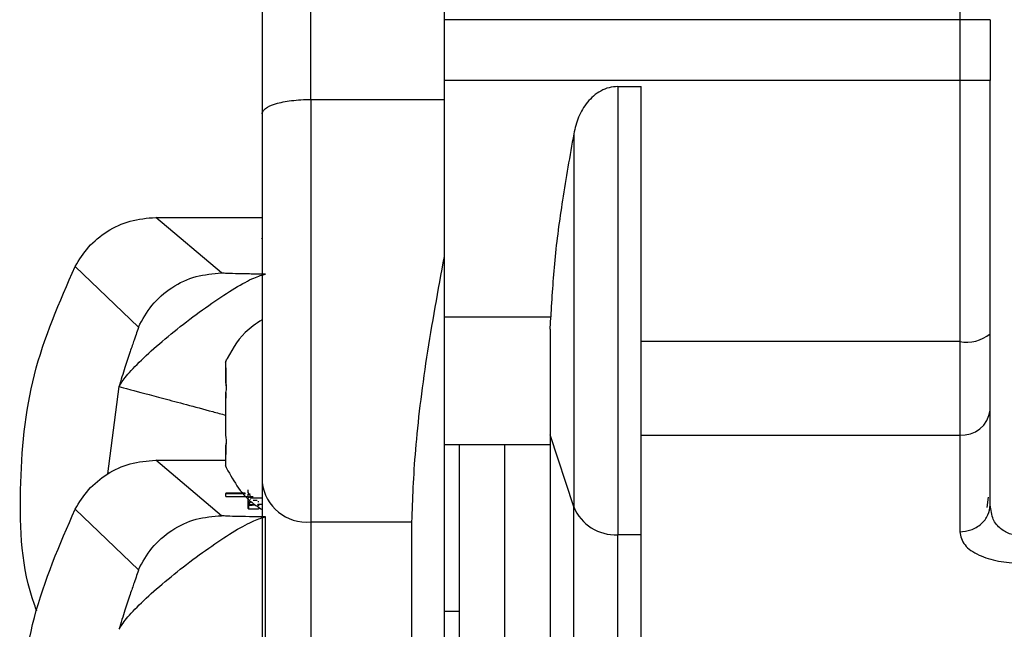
# Model space of a CAD drawing. Header units: inches. Extents: x 170 to 312, y 215 to 248.
# Tile 395 of 529: x 250.1953 to 250.2752, y 243.2571 to 243.3066. Entities that reach past the tile are written whole.
import ezdxf

# ---------------------------------------------------------------- set-up
doc = ezdxf.new("R2010")
doc.units = ezdxf.units.IN
doc.header["$LTSCALE"] = 0.25
doc.header["$MEASUREMENT"] = 0
doc.layers.add('MOTOR LH', color=7, linetype='Continuous')

msp = doc.modelspace()

# ---------------------------------------------------------------- linework, layer by layer
at = {"layer": 'MOTOR LH'}
for p, q in [((250.21890986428, 243.3000819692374), (250.2189084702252, 243.3926751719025)), ((250.2297352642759, 243.3911875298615), (250.2297366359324, 243.3000821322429)), ((250.2715664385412, 243.3602622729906), (250.2715676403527, 243.2804383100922)), ((250.2715672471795, 243.3065526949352), (250.2297365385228, 243.3065520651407)), ((250.2740278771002, 243.3065527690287), (250.2740279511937, 243.3016315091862)), ((250.271567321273, 243.3016314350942), (250.2297366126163, 243.3016308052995)), ((250.243818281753, 243.3011266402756), (250.2457307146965, 243.3011266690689)), ((250.243818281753, 243.3011266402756), (250.243818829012, 243.2647779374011)), ((250.21890986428, 243.3000819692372), (250.2297366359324, 243.3000821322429)), ((250.21890986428, 243.3000819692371), (250.2189103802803, 243.2658094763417)), ((250.2297366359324, 243.3000821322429), (250.2297368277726, 243.2873401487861)), ((250.2402531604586, 243.2972948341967), (250.2402536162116, 243.2670239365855)), ((250.2063456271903, 243.2905127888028), (250.2149730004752, 243.2905129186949)), ((250.2116726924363, 243.2860059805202), (250.2063456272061, 243.2905127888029)), ((250.2149056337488, 243.2888210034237), (250.2149056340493, 243.2888010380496)), ((250.2297368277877, 243.2873391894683), (250.2297373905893, 243.2499587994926)), ((250.199797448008, 243.2865354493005), (250.204929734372, 243.2816199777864)), ((250.2740282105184, 243.2844074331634), (250.2740282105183, 243.2844074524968)), ((250.2297369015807, 243.282437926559), (250.2383841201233, 243.2824380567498)), ((250.2383494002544, 243.2814614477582), (250.2383841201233, 243.2824380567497)), ((250.2715676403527, 243.2804383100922), (250.2457310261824, 243.2804379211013)), ((250.2715676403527, 243.2804383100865), (250.2715678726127, 243.2650117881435)), ((250.212020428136, 243.2783209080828), (250.212020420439, 243.2788321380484)), ((250.2120204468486, 243.2770779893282), (250.2120204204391, 243.2788321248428)), ((250.2120204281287, 243.2783218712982), (250.2120204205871, 243.2788227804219)), ((250.212020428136, 243.2783209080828), (250.2120204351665, 243.2778539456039)), ((250.2120204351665, 243.2778539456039), (250.2120204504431, 243.2768392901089)), ((250.2024427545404, 243.2697003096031), (250.2033784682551, 243.2767890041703)), ((250.2120204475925, 243.2770285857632), (250.2120204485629, 243.2769641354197)), ((250.2120204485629, 243.2769641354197), (250.2120660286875, 243.2769641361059)), ((250.2120204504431, 243.2768392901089), (250.2120836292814, 243.2768392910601)), ((250.2120205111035, 243.2728102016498), (250.212020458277, 243.2763194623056)), ((250.2120204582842, 243.2763184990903), (250.2120204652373, 243.2758566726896)), ((250.2740284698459, 243.267182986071), (250.2740283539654, 243.2748796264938)), ((250.2120205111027, 243.2728103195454), (250.2120205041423, 243.2732730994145)), ((250.2402536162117, 243.2670239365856), (250.2383492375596, 243.272887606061)), ((250.2457311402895, 243.2728589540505), (250.2715677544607, 243.2728593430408)), ((250.2120693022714, 243.2721645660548), (250.2120205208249, 243.2721645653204)), ((250.2120692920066, 243.272164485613), (250.2120205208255, 243.2721644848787)), ((250.2120205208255, 243.2721644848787), (250.2120205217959, 243.2721000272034)), ((250.2120205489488, 243.2702965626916), (250.2120205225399, 243.2720506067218)), ((250.2120205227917, 243.2720339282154), (250.212020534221, 243.2712747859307)), ((250.2297370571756, 243.2721034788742), (250.2383492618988, 243.2721036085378)), ((250.2309673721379, 243.2721034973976), (250.2309676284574, 243.2550789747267)), ((250.2346586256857, 243.2516021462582), (250.2346583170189, 243.2721035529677)), ((250.2120205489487, 243.2702965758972), (250.212020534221, 243.2712747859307)), ((250.2063459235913, 243.2708241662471), (250.2120205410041, 243.270824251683)), ((250.2116729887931, 243.2663173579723), (250.2063459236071, 243.2708241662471)), ((250.213598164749, 243.2681427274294), (250.2120339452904, 243.2681427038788)), ((250.2120339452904, 243.2681427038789), (250.2120339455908, 243.2681227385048)), ((250.2120339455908, 243.2681227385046), (250.2136126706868, 243.2681227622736)), ((250.2120339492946, 243.2678767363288), (250.2120339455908, 243.2681227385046)), ((250.2120339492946, 243.2678767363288), (250.213791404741, 243.2678767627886)), ((250.2138440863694, 243.2681797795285), (250.2138440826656, 243.2684257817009)), ((250.2138440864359, 243.2681752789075), (250.2138942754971, 243.2681681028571)), ((250.2138440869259, 243.2681427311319), (250.2138440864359, 243.2681752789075)), ((250.2138440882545, 243.2680544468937), (250.2139633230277, 243.268039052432)), ((250.2138440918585, 243.2678150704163), (250.2138440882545, 243.2680544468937)), ((250.2138440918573, 243.2678150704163), (250.2139025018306, 243.2678040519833)), ((250.213989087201, 243.2680197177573), (250.2139890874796, 243.2680012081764)), ((250.2139890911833, 243.2677552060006), (250.2139890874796, 243.2680012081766)), ((250.2138440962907, 243.2675205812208), (250.2138440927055, 243.2677587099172)), ((250.2138440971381, 243.2674642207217), (250.2138440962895, 243.2675205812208)), ((250.2138441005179, 243.2672397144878), (250.2138440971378, 243.2674642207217)), ((250.2138441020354, 243.267138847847), (250.2138441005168, 243.2672397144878)), ((250.2138441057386, 243.2668928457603), (250.2138441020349, 243.2671388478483)), ((250.2138862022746, 243.2668783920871), (250.2138861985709, 243.2671243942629)), ((250.2139329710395, 243.2672050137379), (250.2139329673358, 243.2674510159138)), ((250.2139890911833, 243.2677552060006), (250.2149733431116, 243.2677552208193)), ((250.2139890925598, 243.2676636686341), (250.2139890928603, 243.26764370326)), ((250.2139890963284, 243.2674132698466), (250.213989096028, 243.2674332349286)), ((250.213989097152, 243.2673585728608), (250.2139890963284, 243.2674132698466)), ((250.2139890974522, 243.2673386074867), (250.2139890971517, 243.2673585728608)), ((250.2147674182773, 243.2672257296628), (250.2147674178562, 243.2672536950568)), ((250.240253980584, 243.2428520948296), (250.2402536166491, 243.2670239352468)), ((250.2738698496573, 243.2678104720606), (250.2737695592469, 243.2669771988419)), ((250.2741205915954, 243.2667339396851), (250.2740284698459, 243.2671829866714)), ((250.1997977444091, 243.2668468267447), (250.2049300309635, 243.2619313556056)), ((250.2138862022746, 243.2668783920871), (250.2146626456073, 243.2668784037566)), ((250.2152529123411, 243.2539228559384), (250.2152527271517, 243.2662231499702)), ((250.2189103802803, 243.2658094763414), (250.2270998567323, 243.2658095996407)), ((250.2189103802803, 243.2658094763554), (250.2189107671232, 243.2401161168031)), ((250.2270998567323, 243.2658095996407), (250.2271002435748, 243.2401162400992)), ((250.2457312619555, 243.2647779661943), (250.243818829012, 243.2647779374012)), ((250.2438192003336, 243.2401164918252), (250.2438188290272, 243.2647779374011)), ((250.2309675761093, 243.2585558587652), (250.2297372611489, 243.2585558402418))]:
    msp.add_line(p, q, dxfattribs=at)
at = {"layer": 'MOTOR LH', "flags": 128}
for points in [[(250.2740278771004, 243.306552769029), (250.2739805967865, 243.3065527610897), (250.2738405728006, 243.3065527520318), (250.273613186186, 243.3065527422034), (250.2733071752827, 243.3065527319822), (250.2729342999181, 243.3065527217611), (250.2725088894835, 243.3065527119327), (250.2720472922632, 243.3065527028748), (250.2715672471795, 243.3065526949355)], [(250.2740279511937, 243.3016315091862), (250.2739806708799, 243.301631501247), (250.273840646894, 243.3016314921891), (250.2736132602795, 243.3016314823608), (250.2733072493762, 243.3016314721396), (250.2729343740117, 243.3016314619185), (250.272508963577, 243.3016314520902), (250.2720473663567, 243.3016314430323), (250.271567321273, 243.301631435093)]]:
    msp.add_lwpolyline(points, dxfattribs=at)
at = {"layer": 'MOTOR LH'}
for centre, radius, start, end in [((250.2721408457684, 243.2832768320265), 0.002895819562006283, 258.583339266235, 310.6753556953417), ((250.2717682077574, 243.2751237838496), 0.002273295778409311, 264.9412374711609, 353.8344048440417), ((250.2185774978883, 243.2694214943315), 0.00362732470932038, 186.4768017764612, 275.2654865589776), ((250.2436197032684, 243.2684144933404), 0.003642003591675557, 202.4459006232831, 273.1341969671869)]:
    msp.add_arc(centre, radius, start, end, dxfattribs=at)
for points, knots in [([(250.2149715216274, 243.3887380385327), (250.214971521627, 243.3887380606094), (250.2149715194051, 243.3888856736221), (250.2149715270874, 243.3883752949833), (250.2149715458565, 243.3871286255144), (250.214971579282, 243.3849084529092), (250.2149716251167, 243.3818640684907), (250.2149716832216, 243.3780047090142), (250.2149717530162, 243.3733689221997), (250.2149718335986, 243.3680166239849), (250.2149719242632, 243.3619946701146), (250.2149720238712, 243.3553787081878), (250.2149721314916, 243.3482305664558), (250.2149722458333, 243.3406360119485), (250.214972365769, 243.3326699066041), (250.2149724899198, 243.3244238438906), (250.2149726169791, 243.3159846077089), (250.2149727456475, 243.307438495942), (250.2149728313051, 243.3017491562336), (250.2149728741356, 243.2989043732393)], [0, 0, 0, 0, 9.349440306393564e-06, 0.06251374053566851, 0.1250081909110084, 0.187512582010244, 0.2500070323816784, 0.3125114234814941, 0.3750058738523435, 0.437510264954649, 0.5000047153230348, 0.5625088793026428, 0.6250035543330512, 0.6875077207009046, 0.7500023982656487, 0.8125067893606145, 0.8750012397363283, 0.9374981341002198, 0.9999999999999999, 0.9999999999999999, 0.9999999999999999, 0.9999999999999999]), ([(250.243818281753, 243.3011266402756), (250.243583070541, 243.3011089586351), (250.2431059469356, 243.3010730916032), (250.2422183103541, 243.3007006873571), (250.241310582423, 243.2999036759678), (250.2405863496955, 243.2986666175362), (250.2403644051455, 243.2977528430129), (250.2402531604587, 243.2972948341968)], [0, 0, 0, 0, 0.1243862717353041, 0.2523163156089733, 0.5026983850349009, 0.7507388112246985, 1, 1, 1, 1]), ([(250.2149728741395, 243.2989043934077), (250.2149745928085, 243.2989317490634), (250.2149794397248, 243.2990088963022), (250.2150438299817, 243.2991601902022), (250.2152929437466, 243.2994268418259), (250.2158546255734, 243.2996895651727), (250.2166468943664, 243.2998855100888), (250.2173444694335, 243.2999971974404), (250.2181053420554, 243.3000679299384), (250.218643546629, 243.3000773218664), (250.21890986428, 243.3000819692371)], [0, 0, 0, 0, 0.04396355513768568, 0.1239841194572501, 0.2485067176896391, 0.4974988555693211, 0.6263221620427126, 0.7479481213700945, 0.8752781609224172, 1, 1, 1, 1]), ([(250.2402531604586, 243.2972948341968), (250.2399361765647, 243.2954986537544), (250.2393322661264, 243.2920766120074), (250.2386539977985, 243.2871138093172), (250.2384725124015, 243.283969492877), (250.2383841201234, 243.2824380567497)], [0, 0, 0, 0, 0.3617099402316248, 0.6891214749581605, 0.9999999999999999, 0.9999999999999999, 0.9999999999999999, 0.9999999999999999]), ([(250.199797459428, 243.2865354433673), (250.2001347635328, 243.287080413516), (250.2008208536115, 243.2881889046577), (250.2023793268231, 243.2894515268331), (250.2042545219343, 243.2903398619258), (250.2056414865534, 243.2904545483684), (250.2063456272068, 243.2905127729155)], [0, 0, 0, 0, 0.2379336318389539, 0.4839665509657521, 0.7380177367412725, 1, 1, 1, 1]), ([(250.2297368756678, 243.2873396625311), (250.2292289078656, 243.2845925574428), (250.2282126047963, 243.2790963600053), (250.227285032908, 243.2713276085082), (250.2271614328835, 243.2676444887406), (250.2270998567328, 243.2658095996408)], [0, 0, 0, 0, 0.3339764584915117, 0.6681945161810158, 1, 1, 1, 1]), ([(250.196691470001, 243.2585785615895), (250.196624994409, 243.258752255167), (250.1954392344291, 243.2618505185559), (250.195168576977, 243.2684589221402), (250.1960011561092, 243.2778694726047), (250.1985320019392, 243.2836467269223), (250.1997974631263, 243.2865354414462)], [0, 0, 0, 0, 0.01941235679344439, 0.3462683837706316, 0.6731243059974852, 1, 1, 1, 1]), ([(250.2033742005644, 243.2767901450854), (250.2035265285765, 243.277049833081), (250.2038314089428, 243.2775695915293), (250.2051031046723, 243.2789122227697), (250.206816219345, 243.2804447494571), (250.208825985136, 243.282075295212), (250.210920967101, 243.283589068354), (250.2128096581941, 243.284838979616), (250.2144147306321, 243.285698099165), (250.2149732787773, 243.285840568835), (250.2152524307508, 243.285911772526)], [0, 0, 0, 0, 0.1249587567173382, 0.250101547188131, 0.3750450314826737, 0.5000695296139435, 0.6250331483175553, 0.7499863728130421, 0.8750478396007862, 1, 1, 1, 1]), ([(250.2049299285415, 243.2816202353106), (250.2052637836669, 243.2822316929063), (250.2059458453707, 243.2834808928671), (250.2076005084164, 243.2848912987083), (250.2095604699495, 243.285831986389), (250.2109785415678, 243.2859487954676), (250.2116726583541, 243.2860059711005)], [0, 0, 0, 0, 0.2447396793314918, 0.4999999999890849, 0.7552603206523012, 1, 1, 1, 1]), ([(250.2152524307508, 243.2859117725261), (250.2147991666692, 243.2859156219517), (250.2138720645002, 243.2859234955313), (250.2127678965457, 243.2859462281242), (250.2119040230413, 243.2859737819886), (250.2117486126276, 243.285995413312), (250.2116726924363, 243.2860059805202)], [0, 0, 0, 0, 0.2457371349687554, 0.5026284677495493, 0.7570269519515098, 0.9999999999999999, 0.9999999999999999, 0.9999999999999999, 0.9999999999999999]), ([(250.2149731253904, 243.282216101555), (250.2144844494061, 243.2818939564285), (250.2131711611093, 243.2810282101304), (250.2124303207, 243.2796216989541), (250.2119651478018, 243.2787385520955)], [0, 0, 0, 0, 0.3721010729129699, 0.9999999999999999, 0.9999999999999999, 0.9999999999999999, 0.9999999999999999]), ([(250.2049297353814, 243.2816199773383), (250.2049297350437, 243.2816199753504), (250.2049297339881, 243.2816199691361), (250.2049297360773, 243.2816199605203), (250.2049297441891, 243.2816199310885), (250.2049297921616, 243.2816198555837), (250.2049299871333, 243.2816195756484), (250.2049307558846, 243.2816184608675), (250.204932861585, 243.281611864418), (250.2049262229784, 243.2815502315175), (250.2048206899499, 243.2812272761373), (250.204569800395, 243.2805193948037), (250.2042386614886, 243.2795767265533), (250.2038086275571, 243.2783185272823), (250.2035234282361, 243.2773151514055), (250.2033742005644, 243.2767901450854)], [0, 0, 0, 0, 6.370814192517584e-06, 1.991547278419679e-05, 6.857021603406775e-05, 0.0002521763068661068, 0.0009644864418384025, 0.003767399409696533, 0.01485464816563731, 0.05857361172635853, 0.2323465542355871, 0.370085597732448, 0.5478451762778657, 0.7634145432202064, 1, 1, 1, 1]), ([(250.2120204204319, 243.2788330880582), (250.2120380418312, 243.2788746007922), (250.2120733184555, 243.2789577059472), (250.2120882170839, 243.2789925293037), (250.2120889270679, 243.2789941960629), (250.2120890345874, 243.2789944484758)], [0, 0, 0, 0, 0.4585624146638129, 0.9180050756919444, 1, 1, 1, 1]), ([(250.212020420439, 243.2788321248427), (250.2120380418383, 243.2788736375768), (250.2120733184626, 243.2789567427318), (250.2120882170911, 243.2789915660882), (250.2120889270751, 243.2789932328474), (250.2120890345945, 243.2789934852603)], [0, 0, 0, 0, 0.4585624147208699, 0.9180050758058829, 1, 1, 1, 1]), ([(250.2120598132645, 243.2789248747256), (250.2120522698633, 243.2789071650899), (250.2120417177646, 243.2788823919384), (250.2120251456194, 243.2788432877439), (250.2120204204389, 243.2788321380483)], [0, 0, 0, 0, 0.7148721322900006, 1, 1, 1, 1]), ([(250.2033741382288, 243.2767899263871), (250.2035799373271, 243.2767348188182), (250.2040077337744, 243.2766202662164), (250.206809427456, 243.275870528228), (250.209746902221, 243.2750845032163), (250.2116631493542, 243.274571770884), (250.2120204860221, 243.2744761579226)], [0, 0, 0, 0, 0.2937131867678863, 0.6105442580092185, 0.9273753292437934, 1, 1, 1, 1]), ([(250.2120204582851, 243.2763183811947), (250.2120380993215, 243.2763902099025), (250.2120734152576, 243.2765340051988), (250.2120933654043, 243.2767470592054), (250.2120841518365, 243.2769235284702), (250.2120547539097, 243.2770286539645), (250.2120287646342, 243.2770660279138), (250.2120204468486, 243.2770779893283)], [0, 0, 0, 0, 0.229250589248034, 0.458941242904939, 0.6795282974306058, 0.8974340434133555, 1, 1, 1, 1]), ([(250.21202052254, 243.2720506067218), (250.2120381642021, 243.2720808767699), (250.2120734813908, 243.2721414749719), (250.2120934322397, 243.2723078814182), (250.2120842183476, 243.2725058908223), (250.2120548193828, 243.2726799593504), (250.2120288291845, 243.2727786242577), (250.2120205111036, 243.2728102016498)], [0, 0, 0, 0, 0.2292505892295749, 0.4589412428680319, 0.6795282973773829, 0.8974340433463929, 1, 1, 1, 1]), ([(250.2383492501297, 243.2728860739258), (250.238349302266, 243.2694232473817), (250.2383494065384, 243.2624975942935), (250.2383495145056, 243.2553265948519), (250.2383495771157, 243.2511681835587), (250.2383496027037, 243.2494687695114), (250.2383495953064, 243.2499601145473), (250.2383495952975, 243.2499607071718)], [0, 0, 0, 0, 0.2499245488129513, 0.4998490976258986, 0.749773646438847, 0.999698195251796, 1, 1, 1, 1]), ([(250.1997977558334, 243.2668468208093), (250.2001350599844, 243.2673917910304), (250.2008211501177, 243.2685002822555), (250.2023796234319, 243.2697629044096), (250.2042548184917, 243.2706512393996), (250.2056417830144, 243.2707659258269), (250.2063459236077, 243.2708241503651)], [0, 0, 0, 0, 0.2379336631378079, 0.483966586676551, 0.7380177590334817, 1, 1, 1, 1]), ([(250.2119652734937, 243.2703901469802), (250.2125794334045, 243.2692672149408), (250.2133575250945, 243.2678445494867), (250.214692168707, 243.2669927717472), (250.214973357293, 243.266813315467)], [0, 0, 0, 0, 0.7893156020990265, 0.9999999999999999, 0.9999999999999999, 0.9999999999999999, 0.9999999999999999]), ([(250.2120205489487, 243.2702965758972), (250.212038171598, 243.2702550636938), (250.2120734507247, 243.270171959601), (250.2120883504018, 243.2701371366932), (250.2120890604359, 243.2701354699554), (250.212089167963, 243.2701352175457)], [0, 0, 0, 0, 0.458562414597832, 0.918005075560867, 0.9999999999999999, 0.9999999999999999, 0.9999999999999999, 0.9999999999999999]), ([(250.2139983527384, 243.2680723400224), (250.2139436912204, 243.268068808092), (250.2138536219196, 243.268062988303), (250.2138467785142, 243.2680568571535), (250.2138440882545, 243.2680544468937)], [0, 0, 0, 0, 0.6068828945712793, 1, 1, 1, 1]), ([(250.2142511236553, 243.2678413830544), (250.2141758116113, 243.2678392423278), (250.2139896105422, 243.2678339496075), (250.2138628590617, 243.2678246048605), (250.2138495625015, 243.2678178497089), (250.2138440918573, 243.2678150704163)], [0, 0, 0, 0, 0.2855788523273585, 0.7060635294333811, 1, 1, 1, 1]), ([(250.2138440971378, 243.2674642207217), (250.2138501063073, 243.267462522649), (250.2138658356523, 243.2674580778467), (250.2139073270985, 243.2674537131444), (250.2139329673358, 243.2674510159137)], [0, 0, 0, 0, 0.3820355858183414, 1, 1, 1, 1]), ([(250.2138441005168, 243.2672397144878), (250.2138528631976, 243.2672359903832), (250.2138742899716, 243.2672268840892), (250.2140617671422, 243.267215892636), (250.2142675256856, 243.2672097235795), (250.2143291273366, 243.2672078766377)], [0, 0, 0, 0, 0.3264973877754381, 0.7983613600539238, 1, 1, 1, 1]), ([(250.2139403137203, 243.2671509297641), (250.2139118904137, 243.2671490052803), (250.213853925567, 243.2671450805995), (250.2138474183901, 243.2671409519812), (250.2138441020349, 243.2671388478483)], [0, 0, 0, 0, 0.4903542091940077, 0.9999999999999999, 0.9999999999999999, 0.9999999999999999, 0.9999999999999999]), ([(250.2138441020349, 243.2671388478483), (250.2138466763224, 243.2671367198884), (250.2138525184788, 243.2671318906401), (250.2138741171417, 243.2671270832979), (250.2138861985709, 243.2671243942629)], [0, 0, 0, 0, 0.4406399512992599, 1, 1, 1, 1]), ([(250.2142832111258, 243.2671593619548), (250.2142072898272, 243.2671582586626), (250.2140595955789, 243.2671561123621), (250.2139793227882, 243.2671526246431), (250.2139403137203, 243.2671509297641)], [0, 0, 0, 0, 0.5140437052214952, 1, 1, 1, 1]), ([(250.2145563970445, 243.2675519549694), (250.2145079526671, 243.2675514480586), (250.21439126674, 243.2675502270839), (250.2143028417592, 243.2675481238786), (250.2142511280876, 243.2675468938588)], [0, 0, 0, 0, 0.4151689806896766, 1, 1, 1, 1]), ([(250.2147094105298, 243.2674510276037), (250.2146878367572, 243.2674519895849), (250.2146550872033, 243.2674534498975), (250.2146262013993, 243.2674555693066), (250.2146224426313, 243.2674566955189), (250.2146205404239, 243.2674572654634)], [0, 0, 0, 0, 0.4880931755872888, 0.7409382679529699, 1, 1, 1, 1]), ([(250.2146205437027, 243.2672394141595), (250.2146234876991, 243.2672414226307), (250.2146307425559, 243.2672463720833), (250.2147164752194, 243.2672509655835), (250.2147674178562, 243.2672536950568)], [0, 0, 0, 0, 0.4057966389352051, 1, 1, 1, 1]), ([(250.2146980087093, 243.2672288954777), (250.2146842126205, 243.2672298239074), (250.2146566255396, 243.2672316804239), (250.2146271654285, 243.2672352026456), (250.2146230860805, 243.2672377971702), (250.2146205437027, 243.2672394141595)], [0, 0, 0, 0, 0.2737349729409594, 0.5473688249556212, 1, 1, 1, 1]), ([(250.2146205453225, 243.2671317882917), (250.2146220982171, 243.2671327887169), (250.2146256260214, 243.2671350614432), (250.2146608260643, 243.2671378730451), (250.2147108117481, 243.2671393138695), (250.2147256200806, 243.2671397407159)], [0, 0, 0, 0, 0.3562365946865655, 0.8092841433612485, 1, 1, 1, 1]), ([(250.21466264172, 243.2671244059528), (250.2146519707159, 243.26712562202), (250.2146305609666, 243.267128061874), (250.2146238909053, 243.2671305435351), (250.2146205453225, 243.2671317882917)], [0, 0, 0, 0, 0.4984179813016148, 1, 1, 1, 1]), ([(250.2149279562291, 243.2672202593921), (250.2148871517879, 243.2672213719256), (250.2147911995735, 243.2672239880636), (250.214732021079, 243.2672271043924), (250.2146980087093, 243.2672288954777)], [0, 0, 0, 0, 0.4252579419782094, 1, 1, 1, 1]), ([(250.2738540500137, 243.2663809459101), (250.2738546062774, 243.26638189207), (250.2739967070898, 243.266623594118), (250.2740126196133, 243.2669038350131), (250.274028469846, 243.2671829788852)], [0, 0, 0, 0, 0.003914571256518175, 1, 1, 1, 1]), ([(250.1997983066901, 243.2306217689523), (250.1985431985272, 243.2335074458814), (250.1960330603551, 243.2392786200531), (250.1950435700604, 243.2487342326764), (250.1960327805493, 243.2581898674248), (250.1985427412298, 243.2639611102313), (250.19979775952, 243.2668468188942)], [0, 0, 0, 0, 0.2500079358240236, 0.500000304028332, 0.749992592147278, 1, 1, 1, 1]), ([(250.2033744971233, 243.2571015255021), (250.2035268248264, 243.2573612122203), (250.2038317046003, 243.257880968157), (250.2051034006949, 243.2592236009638), (250.2068165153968, 243.2607561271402), (250.2088262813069, 243.262386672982), (250.2109212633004, 243.2639004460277), (250.2128099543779, 243.2651503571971), (250.2144150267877, 243.2660094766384), (250.2149735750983, 243.2661519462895), (250.2152527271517, 243.2662231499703)], [0, 0, 0, 0, 0.1249587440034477, 0.250101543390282, 0.3750450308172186, 0.5000695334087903, 0.6250331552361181, 0.7499863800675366, 0.875047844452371, 1, 1, 1, 1]), ([(250.204930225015, 243.2619316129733), (250.2052640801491, 243.2625430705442), (250.20594614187, 243.2637922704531), (250.207600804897, 243.2652026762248), (250.2095607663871, 243.2661433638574), (250.2109788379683, 243.26626017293), (250.2116729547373, 243.26631734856)], [0, 0, 0, 0, 0.2447396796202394, 0.499999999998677, 0.7552603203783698, 0.9999999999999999, 0.9999999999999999, 0.9999999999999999, 0.9999999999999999]), ([(250.2152527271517, 243.2662231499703), (250.2147994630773, 243.2662269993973), (250.2138723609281, 243.2662348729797), (250.2127681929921, 243.2662576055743), (250.2119043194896, 243.2662851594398), (250.2117489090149, 243.2663067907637), (250.2116729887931, 243.2663173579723)], [0, 0, 0, 0, 0.2457371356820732, 0.5026284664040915, 0.7570269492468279, 1, 1, 1, 1]), ([(250.2138441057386, 243.2668928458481), (250.2138466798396, 243.2668907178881), (250.2138525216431, 243.2668858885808), (250.2138741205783, 243.2668810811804), (250.2138862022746, 243.2668783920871)], [0, 0, 0, 0, 0.4406346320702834, 1, 1, 1, 1]), ([(250.2146626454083, 243.2668910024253), (250.2146681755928, 243.2668914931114), (250.2146796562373, 243.2668925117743), (250.2147099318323, 243.2668933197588), (250.2147256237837, 243.2668937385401)], [0, 0, 0, 0, 0.4816963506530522, 1, 1, 1, 1]), ([(250.2715678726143, 243.265011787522), (250.2718773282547, 243.2650408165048), (250.2723533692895, 243.2650854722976), (250.2729268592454, 243.2653560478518), (250.2733190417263, 243.2656368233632), (250.2736434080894, 243.2659817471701), (250.2737845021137, 243.2662491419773), (250.2738540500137, 243.2663809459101)], [0, 0, 0, 0, 0.3152398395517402, 0.4849389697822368, 0.6582393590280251, 0.8315397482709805, 1, 1, 1, 1]), ([(250.276489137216, 243.2646956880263), (250.2763392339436, 243.2647036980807), (250.2760322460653, 243.2647201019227), (250.2755876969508, 243.2648480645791), (250.2751681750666, 243.265049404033), (250.2746440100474, 243.2654482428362), (250.2742135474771, 243.266020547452), (250.2741471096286, 243.2665304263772), (250.2741205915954, 243.2667339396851)], [0, 0, 0, 0, 0.1099615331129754, 0.2251909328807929, 0.3485942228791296, 0.4825464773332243, 0.7934633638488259, 1, 1, 1, 1]), ([(250.2457316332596, 243.2401166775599), (250.2457316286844, 243.2404205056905), (250.2457316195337, 243.2410281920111), (250.2457315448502, 243.2459884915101), (250.2457314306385, 243.2535742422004), (250.2457313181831, 243.2610433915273), (250.2457312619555, 243.2647779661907)], [0, 0, 0, 0, 0.2499814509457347, 0.4999876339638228, 0.7499938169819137, 1, 1, 1, 1]), ([(250.2715678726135, 243.2650117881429), (250.2716498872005, 243.2646441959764), (250.2718068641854, 243.2639406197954), (250.2729987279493, 243.2631047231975), (250.2743817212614, 243.262671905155), (250.2755792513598, 243.2624993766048), (250.2761864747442, 243.2624836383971), (250.2764891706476, 243.262475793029)], [0, 0, 0, 0, 0.2852021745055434, 0.545880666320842, 0.7796955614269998, 0.8901800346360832, 1, 1, 1, 1]), ([(250.2049300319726, 243.2619313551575), (250.204930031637, 243.2619313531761), (250.2049300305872, 243.2619313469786), (250.2049300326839, 243.2619313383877), (250.2049300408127, 243.2619313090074), (250.2049300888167, 243.2619312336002), (250.2049302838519, 243.2619309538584), (250.2049310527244, 243.2619298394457), (250.2049331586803, 243.2619232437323), (250.2049265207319, 243.2618616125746), (250.204820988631, 243.2615386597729), (250.2045700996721, 243.2608307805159), (250.2042389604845, 243.2598881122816), (250.2038089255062, 243.2586299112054), (250.2035237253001, 243.2576265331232), (250.2033744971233, 243.2571015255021)], [0, 0, 0, 0, 6.36054658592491e-06, 1.989507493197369e-05, 6.85297646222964e-05, 0.0002520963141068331, 0.0009643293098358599, 0.003767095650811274, 0.01485408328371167, 0.05857266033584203, 0.2323453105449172, 0.3700844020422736, 0.5478441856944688, 0.7634139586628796, 1, 1, 1, 1])]:
    msp.add_open_spline(points, degree=3, knots=knots, dxfattribs=at)
for points in [[(250.2740282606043, 243.2810805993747), (250.2740282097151, 243.2844606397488), (250.2740281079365, 243.2912207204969), (250.2740280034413, 243.2981612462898), (250.2740279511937, 243.3016315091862)], [(250.2457312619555, 243.2647779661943), (250.2457312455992, 243.2658643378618), (250.2457312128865, 243.2680370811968), (250.2457311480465, 243.2723437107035), (250.2457310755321, 243.2771600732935), (250.2457309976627, 243.2823321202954), (250.2457309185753, 243.2875850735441), (250.2457308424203, 243.2926432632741), (250.2457307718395, 243.2973312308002), (250.2457307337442, 243.2998615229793), (250.2457307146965, 243.3011266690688)], [(250.2149728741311, 243.298904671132), (250.214972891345, 243.2977613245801), (250.2149729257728, 243.2954746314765), (250.2149729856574, 243.2914971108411), (250.2149730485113, 243.2873223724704), (250.2149731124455, 243.283075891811), (250.2149731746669, 243.2789431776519), (250.2149732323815, 243.2751098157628), (250.2149732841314, 243.2716726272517), (250.2149733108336, 243.2698990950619), (250.2149733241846, 243.269012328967)], [(250.2383491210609, 243.2814579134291), (250.2383491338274, 243.2806099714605), (250.2383491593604, 243.2789140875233), (250.2383491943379, 243.2765909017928), (250.2383492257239, 243.2745062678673), (250.2383492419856, 243.2734261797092), (250.2383492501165, 243.2728861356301)], [(250.2740283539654, 243.2748796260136), (250.2740283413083, 243.2757203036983), (250.2740283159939, 243.2774016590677), (250.2740282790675, 243.2798542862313), (250.2740282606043, 243.2810805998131)], [(250.2149733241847, 243.2690123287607), (250.2149733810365, 243.2652362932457), (250.2149734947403, 243.2576842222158), (250.2149736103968, 243.2500025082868), (250.2149736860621, 243.2449770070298), (250.2149736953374, 243.2443610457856), (250.2149736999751, 243.2440530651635)]]:
    msp.add_open_spline(points, degree=3, dxfattribs=at)

doc.saveas('drawing.dxf')
